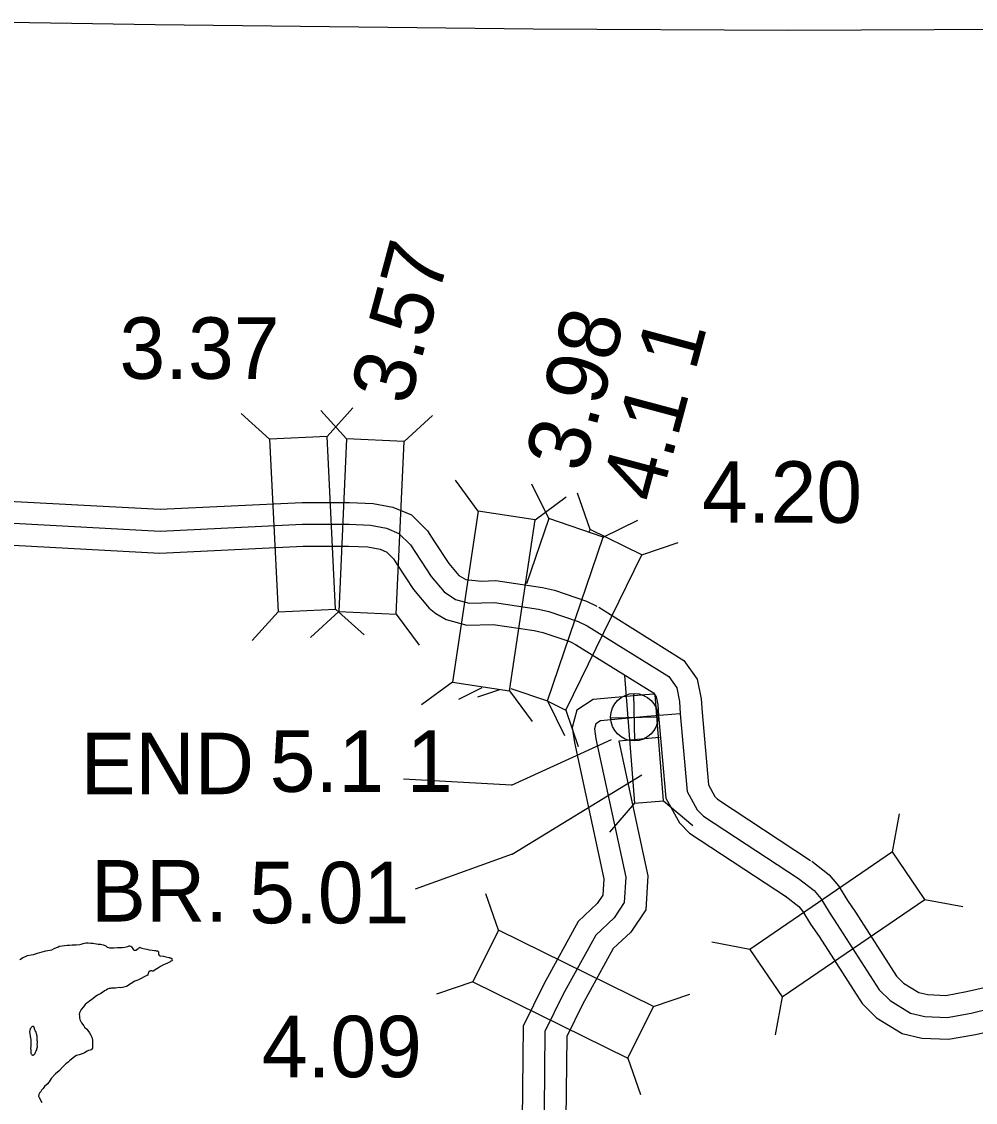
# Model space of a CAD drawing. Extents: x -83719 to 153526, y -11835 to 11446.
# Drawn here: x -4570.7 to -4352.2, y 107.8 to 355.3 of the extents above; entities that cross this region are included whole.
import ezdxf

# ---------------------------------------------------------------- set-up
doc = ezdxf.new("R2010")
doc.units = 0
for name, color, linetype in [('Level 10', 7, 'Continuous'), ('Level 2', 7, 'Continuous'), ('Level 20', 7, 'Continuous'), ('Level 25', 7, 'Continuous'), ('Level 26', 7, 'Continuous'), ('Level 58', 7, 'Continuous'), ('Level 59', 7, 'Continuous'), ('Level 9', 7, 'Continuous')]:
    doc.layers.add(name, color=color, linetype=linetype)

msp = doc.modelspace()

# ---------------------------------------------------------------- linework, layer by layer
at = {"layer": 'Level 10'}
for points in [[(-4785.15, 252.31), (-4766.78, 251.51), (-4762.32, 252.18), (-4750.56, 255.16), (-4715.02, 256.35), (-4686.72, 257.31), (-4660.94, 260.57), (-4656.91, 260.37), (-4625.71, 252.99), (-4595.45, 245.6), (-4586.05, 245.74), (-4580.95, 245.85), (-4538.93, 243.59), (-4506.41, 245.19), (-4495.51, 245.19), (-4490.12, 244.94), (-4485.63, 244.06), (-4481.37, 242.3), (-4477.7, 238.64), (-4476.22, 236.39)], [(-4785.59, 242.32), (-4766.25, 241.48), (-4760.34, 242.36), (-4749.14, 245.21), (-4714.69, 246.36), (-4685.92, 247.34), (-4660.55, 250.54), (-4658.31, 250.43), (-4628.05, 243.26), (-4596.58, 235.58), (-4585.86, 235.74), (-4581.1, 235.85), (-4538.96, 233.58), (-4506.16, 235.19), (-4495.74, 235.19), (-4491.32, 234.98), (-4488.53, 234.44), (-4487.02, 233.81), (-4485.49, 232.28), (-4484.66, 231.02)], [(-4476.22, 236.39), (-4472.79, 231.17), (-4470.53, 228.46), (-4468.91, 227.51), (-4465.4, 227.17)], [(-4484.66, 231.02), (-4480.84, 225.2), (-4477.26, 220.92), (-4475.77, 219.75)], [(-4465.4, 227.17), (-4462, 227.28), (-4451.36, 225.67), (-4448.55, 225.04), (-4441.23, 222.55), (-4438.89, 221.41)], [(-4438.44, 221.16), (-4418.93, 208.99), (-4415.87, 204.73), (-4414.96, 200.2), (-4414.78, 197.08), (-4413.33, 180.48), (-4411.84, 177.81), (-4411.23, 177.19), (-4389.92, 163.19)], [(-4475.77, 219.75), (-4473.37, 218.36), (-4468.69, 217.06), (-4462.59, 217.25), (-4453.2, 215.83), (-4451.26, 215.4), (-4445.05, 213.29), (-4443.29, 212.43)], [(-4443.74, 212.67), (-4425.9, 201.55), (-4425.25, 200.64), (-4424.9, 198.91), (-4424.75, 196.36), (-4423.11, 177.47), (-4419.92, 171.78), (-4417.63, 169.43), (-4395.41, 154.84)], [(-4425.71, 201.26), (-4427.87, 201.09), (-4439.72, 200.03), (-4443.48, 197.58), (-4444.51, 193.64), (-4444.02, 190.17), (-4437.24, 158.94), (-4437.48, 155.21), (-4438.77, 153.3), (-4443.13, 149.19), (-4451.02, 134.84), (-4455.75, 125.23), (-4456.06, 96.41)], [(-4424.5, 191.33), (-4427.03, 191.12), (-4433.86, 190.52), (-4427.17, 159.69), (-4427.68, 151.86), (-4431.11, 146.78), (-4435.13, 142.99), (-4442.15, 130.22), (-4445.78, 122.85), (-4446.05, 97.67)], [(-4389.62, 162.98), (-4385.64, 159.92), (-4383.48, 157.35), (-4381.48, 154.03), (-4379.62, 151.31), (-4370.26, 136.7), (-4368.6, 135.04), (-4365.09, 132.92), (-4363.07, 132.44), (-4358.96, 132.25), (-4354.17, 133.13), (-4349.44, 134.22), (-4317.1, 144.37), (-4253.05, 158.02), (-4190.93, 157), (-4187.81, 157.29), (-4187.01, 157.49), (-4115.62, 174.27), (-4111.36, 175.1), (-4102.41, 174.29), (-4007.78, 162.35)], [(-4395.72, 155.05), (-4392.6, 152.65), (-4391.65, 151.52), (-4389.9, 148.62), (-4387.96, 145.78), (-4378.1, 130.4), (-4374.82, 127.11), (-4368.92, 123.54), (-4364.45, 122.49), (-4358.28, 122.21), (-4352.14, 123.33), (-4346.81, 124.57), (-4314.56, 134.69), (-4252.08, 148.01), (-4190.55, 147), (-4186.14, 147.4), (-4184.67, 147.77), (-4113.52, 164.49), (-4110.84, 165.01), (-4103.49, 164.35), (-4009.06, 152.43)]]:
    msp.add_lwpolyline(points, dxfattribs=at)
at = {"layer": 'Level 2'}
for points in [[(-4801.22, 253.36), (-4801.27, 271.54), (-4716.6, 269.47), (-4626.76, 268.24), (-4584.27, 267.86), (-4583.24, 355.28), (-4540.05, 354.61), (-4453.48, 353.6), (-4395.06, 353.29)], [(-4395.06, 353.29), (-4361.57, 353.48), (-4272.94, 354.03), (-4272.93, 353.13), (-4187.49, 352.53), (-4088.32, 349.84)]]:
    msp.add_lwpolyline(points, dxfattribs=at)
at = {"layer": 'Level 20'}
for p, q in [((-4513.85, 259.64), (-4520.37, 265.55)), ((-4496.19, 259.73), (-4502.12, 266.23)), ((-4500.66, 260.29), (-4494.75, 266.81)), ((-4483, 259.12), (-4476.5, 265.05)), ((-4496.19, 259.73), (-4498.01, 220.17)), ((-4483, 259.12), (-4496.19, 259.73)), ((-4484.82, 219.56), (-4483, 259.12)), ((-4466.04, 243.17), (-4471.27, 250.25)), ((-4449.9, 241.46), (-4453.79, 249.35)), ((-4452.99, 241.19), (-4445.91, 246.42)), ((-4440.43, 238.98), (-4443.28, 247.31)), ((-4466.04, 243.17), (-4471.97, 204.02)), ((-4452.99, 241.19), (-4466.04, 243.17)), ((-4458.92, 202.04), (-4452.99, 241.19)), ((-4449.9, 241.46), (-4454.97, 226.55)), ((-4437.4, 237.21), (-4449.9, 241.46)), ((-4437.4, 237.21), (-4429.51, 241.1)), ((-4440.43, 238.98), (-4440.73, 238.35)), ((-4428.57, 233.17), (-4440.43, 238.98)), ((-4450.15, 199.71), (-4437.4, 237.21)), ((-4428.57, 233.17), (-4420.25, 236.02)), ((-4446, 197.61), (-4428.57, 233.17)), ((-4498.72, 220.74), (-4492.2, 214.83)), ((-4511.91, 220.09), (-4517.82, 213.57)), ((-4498.01, 220.17), (-4504.51, 214.24)), ((-4498.01, 220.17), (-4484.82, 219.56)), ((-4484.82, 219.56), (-4479.6, 212.48)), ((-4432.57, 205.54), (-4430.24, 176.33)), ((-4471.97, 204.02), (-4479.05, 198.79)), ((-4471.97, 204.02), (-4458.92, 202.04)), ((-4465.22, 202.7), (-4470.54, 200.07)), ((-4461.2, 202.28), (-4466.18, 200.57)), ((-4458.92, 202.04), (-4453.7, 194.96)), ((-4458.6, 202.59), (-4450.15, 199.71)), ((-4423.6, 176.86), (-4425.54, 201.13)), ((-4450.15, 199.71), (-4446.26, 191.82)), ((-4449.98, 199.56), (-4446, 197.61)), ((-4446, 197.61), (-4443.15, 189.29)), ((-4430.24, 176.33), (-4435.95, 169.63)), ((-4430.24, 176.33), (-4423.6, 176.86)), ((-4423.6, 176.86), (-4416.9, 171.15)), ((-4371.17, 165.17), (-4369.55, 173.82)), ((-4461.44, 147.2), (-4464.27, 155.53)), ((-4363.72, 154.27), (-4355.07, 152.65)), ((-4403.86, 142.82), (-4412.51, 144.44)), ((-4467.27, 135.35), (-4475.6, 132.52)), ((-4425.91, 129.71), (-4417.58, 132.54)), ((-4396.41, 131.92), (-4398.03, 123.27)), ((-4431.74, 117.87), (-4428.9, 109.54))]:
    msp.add_line(p, q, dxfattribs=at)
for points in [[(-4513.85, 259.64), (-4511.91, 220.09), (-4498.72, 220.74), (-4500.66, 260.29)], [(-4371.17, 165.17), (-4403.86, 142.82), (-4396.41, 131.92), (-4363.72, 154.27)], [(-4467.27, 135.35), (-4431.74, 117.87), (-4425.91, 129.71), (-4461.44, 147.2)]]:
    msp.add_lwpolyline(points, close=True, dxfattribs=at)
at = {"layer": 'Level 25'}
for p, q in [((-4458.41, 180.45), (-4435.53, 190.87)), ((-4458.41, 180.45), (-4483.18, 181.8)), ((-4458.29, 164.63), (-4428.58, 182.79)), ((-4458.29, 164.63), (-4480.53, 156.6))]:
    msp.add_line(p, q, dxfattribs=at)
at = {"layer": 'Level 26'}
for p, q in [((-4430.17, 190.55), (-4430.42, 201.4)), ((-4435.72, 195.85), (-4424.87, 196.1))]:
    msp.add_line(p, q, dxfattribs=at)
msp.add_circle((-4430.29, 195.98), 5.43, dxfattribs=at)
at = {"layer": 'Level 58'}
for p, q in [((-4440.43, 238.98), (-4440.73, 238.35)), ((-4458.29, 164.63), (-4428.58, 182.79)), ((-4458.29, 164.63), (-4480.53, 156.6))]:
    msp.add_line(p, q, dxfattribs=at)
at = {"layer": 'Level 59'}
for points in [[(-4581.02, 240.85), (-4538.94, 238.59), (-4506.29, 240.19), (-4495.62, 240.19), (-4490.72, 239.96), (-4487.08, 239.25), (-4484.2, 238.06), (-4481.59, 235.46), (-4476.81, 228.19), (-4473.89, 224.69), (-4471.27, 222.96), (-4468.09, 222.08), (-4462.3, 222.27), (-4452.28, 220.75), (-4449.9, 220.22), (-4443.14, 217.92), (-4441.09, 216.92)], [(-4441.09, 216.92), (-4422.42, 205.27), (-4420.56, 202.69), (-4419.93, 199.55), (-4419.77, 196.72), (-4418.22, 178.98), (-4415.88, 174.8), (-4414.43, 173.31), (-4392.67, 159.02)], [(-4419.77, 196.72), (-4427.45, 196.11), (-4438.04, 195.16), (-4439.13, 194.45), (-4439.42, 193.35), (-4439.09, 191.05), (-4432.21, 159.31), (-4432.58, 153.53), (-4434.94, 150.04), (-4439.13, 146.09), (-4446.59, 132.53), (-4450.76, 124.04), (-4451.05, 97.04)], [(-4392.67, 159.02), (-4389.12, 156.29), (-4387.56, 154.44), (-4385.69, 151.32), (-4383.79, 148.54), (-4374.18, 133.55), (-4371.71, 131.07), (-4367.01, 128.23), (-4363.76, 127.47), (-4358.62, 127.23), (-4353.15, 128.23), (-4348.13, 129.39), (-4315.83, 139.53), (-4252.57, 153.01), (-4190.74, 152), (-4186.97, 152.35), (-4185.84, 152.63), (-4114.57, 169.38), (-4111.1, 170.05), (-4102.95, 169.32), (-4008.42, 157.39)]]:
    msp.add_lwpolyline(points, dxfattribs=at)
at = {"layer": 'Level 9'}
for points in [[(-4568.43, 141.56), (-4567.93, 141.63), (-4567, 141.91), (-4565.97, 142.25), (-4565.1, 142.5), (-4564.21, 142.64), (-4563.74, 142.74), (-4563.18, 142.98), (-4562.68, 143.22), (-4562.38, 143.33), (-4562.02, 143.53), (-4561.35, 143.64), (-4560.79, 143.71), (-4560.25, 143.75), (-4559.65, 143.79), (-4559.09, 143.83), (-4558.12, 143.84), (-4557.32, 143.95), (-4556.99, 144.02), (-4556.53, 144.12), (-4555.96, 144.29), (-4555.43, 144.33), (-4554.76, 144.27), (-4554.33, 144.24), (-4553.96, 144.18), (-4553.53, 144.05), (-4553.13, 143.99), (-4552.76, 144.03), (-4552.56, 144.03), (-4552.26, 143.93), (-4551.99, 143.83), (-4551.39, 143.64), (-4551.09, 143.34), (-4550.49, 143.18), (-4549.99, 143.15), (-4549.49, 143.19), (-4548.72, 143.23), (-4548.22, 143.24), (-4547.52, 143.21), (-4546.99, 143.28), (-4546.69, 143.39), (-4546.33, 143.49), (-4546, 143.59), (-4545.96, 143.59), (-4545.73, 143.56), (-4545.66, 143.56), (-4545.49, 143.4), (-4545.05, 142.7), (-4544.72, 142.57), (-4544.55, 142.61), (-4544.42, 142.64), (-4544.26, 142.74), (-4544.22, 142.78), (-4543.92, 142.98)], [(-4571.08, 140.53), (-4570.48, 140.84), (-4569.32, 141.39), (-4568.43, 141.56)], [(-4543.49, 143.22), (-4543.57, 143.22), (-4543.66, 143.18), (-4543.81, 143.1), (-4543.92, 142.98)], [(-4543.49, 143.22), (-4543.09, 143.09), (-4542.43, 142.96), (-4541.96, 142.87), (-4541.46, 142.71), (-4540.76, 142.61), (-4540.19, 142.55), (-4539.96, 142.53)], [(-4539.96, 142.53), (-4539.8, 142.5), (-4539.66, 142.47), (-4539.53, 142.44), (-4539.44, 142.41), (-4539.36, 142.34), (-4539.32, 142.25), (-4539.29, 142.11), (-4539.26, 141.82), (-4539.22, 141.59), (-4539.16, 141.54)], [(-4539.12, 141.51), (-4538.91, 141.36), (-4538.14, 141.24), (-4537.64, 141.11), (-4536.91, 140.98)], [(-4536.59, 140), (-4536.63, 139.99), (-4537.26, 139.68), (-4537.76, 139.44), (-4538.16, 139.27), (-4538.82, 138.9), (-4539.32, 138.56), (-4539.65, 138.35), (-4540.04, 138.11), (-4540.34, 137.91), (-4540.5, 137.85)], [(-4536.91, 140.98), (-4536.8, 140.95), (-4536.67, 140.91), (-4536.54, 140.87), (-4536.42, 140.83), (-4536.36, 140.8), (-4536.27, 140.74)], [(-4536.2, 140.29), (-4536.22, 140.25), (-4536.24, 140.22), (-4536.27, 140.17), (-4536.37, 140.1), (-4536.59, 140)], [(-4536.27, 140.74), (-4536.24, 140.69), (-4536.21, 140.56), (-4536.2, 140.29)], [(-4541.96, 136.83), (-4543.88, 135.81)], [(-4540.5, 137.85), (-4540.56, 137.83), (-4540.68, 137.85), (-4540.85, 137.86), (-4541.03, 137.87), (-4541.2, 137.85), (-4541.35, 137.81), (-4541.39, 137.78), (-4541.49, 137.72), (-4541.52, 137.67), (-4541.57, 137.58), (-4541.61, 137.47), (-4541.64, 137.35), (-4541.68, 137.21), (-4541.71, 137.03), (-4541.77, 136.93), (-4541.96, 136.83)], [(-4543.88, 135.81), (-4544.25, 135.7), (-4544.68, 135.53), (-4545.54, 135.02), (-4546.6, 134.34), (-4547.2, 134.17), (-4547.53, 134.07), (-4547.96, 134.03), (-4548.3, 134.06), (-4549.13, 133.95), (-4549.36, 133.91), (-4549.69, 133.91), (-4550.06, 133.91), (-4550.29, 133.87), (-4550.59, 133.83), (-4550.99, 133.7), (-4551.32, 133.49), (-4551.65, 133.29), (-4552.15, 132.95), (-4552.51, 132.71), (-4553.24, 132.34), (-4553.77, 131.93), (-4554.23, 131.56), (-4554.56, 131.36), (-4555.13, 130.98), (-4555.46, 130.65), (-4555.72, 130.48), (-4556.08, 130.21), (-4556.51, 129.67), (-4557.01, 129.03), (-4557.36, 128.29), (-4557.43, 127.86), (-4557.42, 127.59), (-4557.39, 127.22), (-4557.28, 126.72), (-4556.91, 125.96), (-4556.43, 125.3), (-4556.23, 125.03), (-4555.73, 124.54), (-4555.46, 124.21), (-4555.09, 123.71), (-4554.78, 123.15), (-4554.54, 122.68), (-4554.44, 122.01), (-4554.43, 121.45), (-4554.42, 120.88), (-4554.42, 120.55), (-4554.38, 120.21), (-4554.55, 119.98), (-4554.75, 119.77), (-4554.91, 119.71), (-4555.31, 119.64), (-4555.61, 119.47), (-4556.27, 119.09), (-4556.77, 118.89), (-4557.47, 118.65), (-4558.06, 118.54), (-4558.46, 118.27), (-4559.65, 117.32), (-4560.01, 116.98), (-4560.51, 116.61), (-4561.27, 115.87), (-4562.02, 115.03), (-4562.92, 114.28), (-4563.87, 113.21), (-4564.33, 112.47), (-4564.79, 111.96), (-4565.39, 111.39), (-4565.75, 110.92), (-4566.08, 110.55), (-4566.34, 110.14), (-4566.44, 110.01), (-4566.67, 109.54), (-4566.76, 109.2), (-4566.66, 108.87), (-4566.05, 107.71)], [(-4568.74, 123.84), (-4568.74, 123.97), (-4568.68, 124.34), (-4568.65, 124.54), (-4568.62, 124.71), (-4568.55, 124.77), (-4568.45, 124.91), (-4568.39, 125.01), (-4568.32, 125.04), (-4568.22, 125.18), (-4568.06, 125.25), (-4567.99, 125.21), (-4567.89, 125.05), (-4567.86, 125.01), (-4567.79, 124.78), (-4567.75, 124.61), (-4567.58, 124.18), (-4567.51, 124.08), (-4567.41, 123.82), (-4567.31, 123.58), (-4567.17, 123.02), (-4567.13, 122.55), (-4567.13, 122.02), (-4567.12, 121.82), (-4567.12, 121.38), (-4567.15, 121.02), (-4567.11, 120.68), (-4567.11, 120.38), (-4567.21, 119.98), (-4567.27, 119.81), (-4567.39, 119.6)], [(-4568.43, 119.37), (-4568.43, 119.6), (-4568.44, 119.73), (-4568.51, 120.1), (-4568.48, 120.64), (-4568.48, 120.94), (-4568.45, 121.47), (-4568.49, 121.8), (-4568.49, 122.17), (-4568.53, 122.44), (-4568.56, 122.57), (-4568.6, 122.77), (-4568.64, 123.1), (-4568.71, 123.4), (-4568.71, 123.64), (-4568.74, 123.74), (-4568.74, 123.84)], [(-4567.39, 119.6), (-4567.43, 119.48), (-4567.48, 119.34), (-4567.51, 119.2), (-4567.53, 119.14), (-4567.61, 118.98), (-4567.65, 118.9), (-4567.68, 118.85), (-4567.75, 118.76), (-4567.79, 118.71), (-4567.88, 118.62), (-4567.94, 118.57), (-4567.99, 118.55), (-4568.06, 118.53), (-4568.08, 118.53), (-4568.12, 118.54), (-4568.17, 118.56), (-4568.21, 118.59), (-4568.26, 118.64), (-4568.39, 118.78), (-4568.41, 118.83), (-4568.43, 118.93), (-4568.45, 119.11), (-4568.43, 119.37)]]:
    msp.add_lwpolyline(points, dxfattribs=at)

# ---------------------------------------------------------------- texts
at = {"layer": 'Level 25'}
for s, p in [('END', (-4557.15, 178.35)), ('5.1 1', (-4513.81, 178.89)), ('BR.', (-4554.74, 149.19)), ('5.01', (-4518.5, 148.78))]:
    msp.add_text(s, height=14.08, dxfattribs=at).set_placement(p)
at = {"layer": 'Level 58'}
for s, p in [('3.57', (-4481.91, 267.09)), ('3.98', (-4441.91, 251.66)), ('4.1 1', (-4424.49, 244.64))]:
    msp.add_text(s, height=14.08, rotation=75, dxfattribs=at).set_placement(p)
for s, p in [('3.37', (-4548.23, 273.47)), ('4.20', (-4414.77, 240.5)), ('BR.', (-4554.74, 149.19)), ('5.01', (-4518.5, 148.78)), ('4.09', (-4515.6, 113.53))]:
    msp.add_text(s, height=14.08, dxfattribs=at).set_placement(p)

doc.saveas('drawing.dxf')
